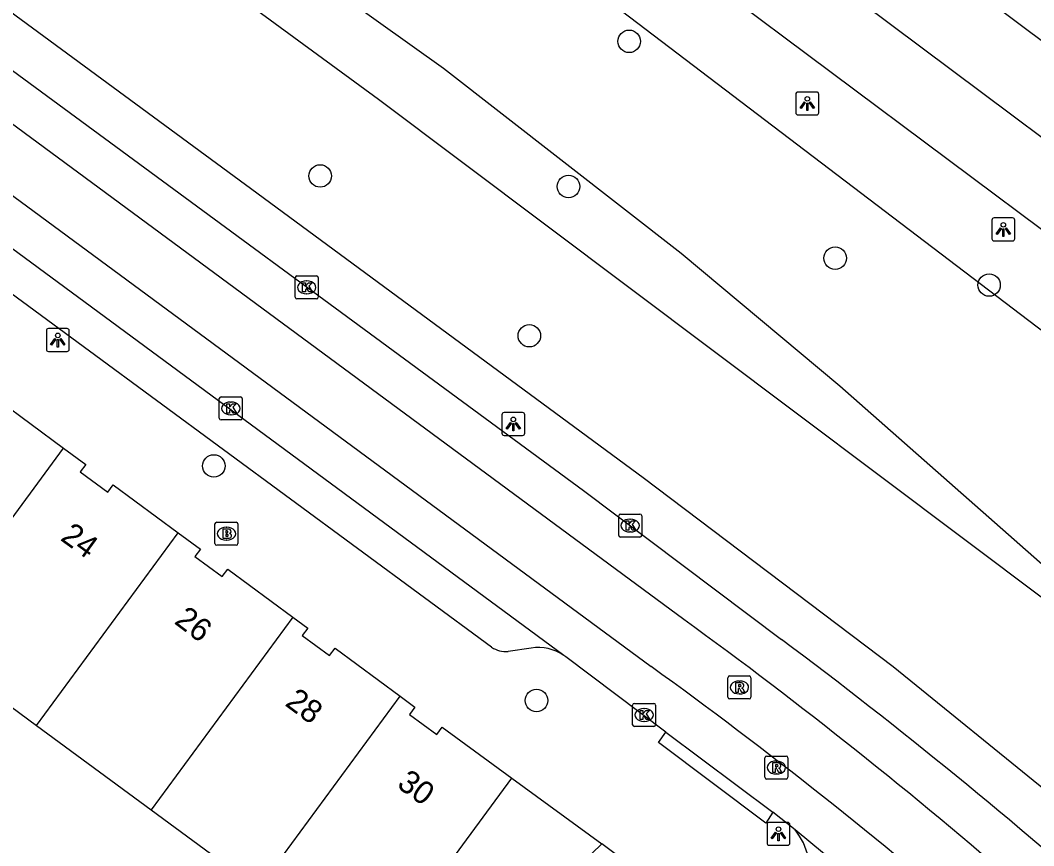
# Model space of a CAD drawing. Extents: x 157466 to 158888, y 383063 to 384677.
# Drawn here: x 158484.41 to 158528.52, y 384064.43 to 384100.38 of the extents above; entities that cross this region are included whole.
import ezdxf

# ---------------------------------------------------------------- set-up
doc = ezdxf.new("R2010")
doc.units = 0
for name, color, linetype in [('IMGEO_Berm_groen', 7, 'Continuous'), ('IMGEO_Boom', 7, 'Continuous'), ('IMGEO_Brandkraan', 7, 'Continuous'), ('IMGEO_Groenvoorziening', 7, 'Continuous'), ('IMGEO_Kolk', 7, 'Continuous'), ('IMGEO_Lichtpunt', 7, 'Continuous'), ('IMGEO_Loofbos', 7, 'Continuous'), ('IMGEO_Pand', 7, 'Continuous'), ('IMGEO_Pand_nummerreeks', 7, 'Continuous'), ('IMGEO_Rijbaan_lokaal_gesloten', 7, 'Continuous'), ('IMGEO_Rijbaan_regionaal_gesloten', 7, 'Continuous'), ('IMGEO_Rioolput', 7, 'Continuous'), ('IMGEO_Voetpad_open', 7, 'Continuous')]:
    doc.layers.add(name, color=color, linetype=linetype)

msp = doc.modelspace()

# ---------------------------------------------------------------- linework, layer by layer
at = {"layer": 'IMGEO_Berm_groen'}
msp.add_lwpolyline([(158364.226, 384207.542), (158409.706, 384174.963), (158454.193, 384143.399), (158509.531, 384101.598), (158556.106, 384066.154), (158560.057, 384064.967), (158561.452, 384065.409)], dxfattribs=at)
at = {"layer": 'IMGEO_Boom'}
for centre in [(158510.911, 384099.458), (158497.461, 384093.595), (158508.271, 384093.135), (158519.878, 384090.018), (158526.575, 384088.848), (158506.566, 384086.641), (158492.837, 384080.969), (158506.88, 384070.756)]:
    msp.add_circle(centre, 0.489, dxfattribs=at)
at = {"layer": 'IMGEO_Brandkraan'}
for p, q in [((158492.883, 384077.594), (158492.883, 384078.446)), ((158492.958, 384078.52), (158493.81, 384078.52)), ((158493.371, 384078.3), (158493.396, 384078.3)), ((158493.884, 384078.446), (158493.884, 384077.594)), ((158493.81, 384077.52), (158492.958, 384077.52)), ((158493.394, 384077.74), (158493.369, 384077.74))]:
    msp.add_line(p, q, dxfattribs=at)
for points in [[(158492.883, 384077.594), (158492.883, 384078.446)], [(158492.958, 384078.52), (158493.81, 384078.52)], [(158493.884, 384078.446), (158493.884, 384077.594)], [(158493.231, 384078.22), (158493.231, 384077.82), (158493.444, 384077.82)], [(158493.462, 384078.22), (158493.231, 384078.22)], [(158493.41, 384078.139), (158493.356, 384078.139), (158493.356, 384078.063)], [(158493.356, 384078.063), (158493.409, 384078.063)], [(158493.418, 384077.987), (158493.356, 384077.987), (158493.356, 384077.906)], [(158493.356, 384077.906), (158493.418, 384077.906)], [(158493.81, 384077.52), (158492.958, 384077.52)]]:
    msp.add_lwpolyline(points, dxfattribs=at)
for centre, radius, start, end in [((158492.96, 384078.444), 0.0765, 91.552, 178.448), ((158492.96, 384078.444), 0.0765, 91.552, 178.448), ((158493.808, 384078.444), 0.0765, 1.552, 88.448), ((158493.808, 384078.444), 0.0765, 1.552, 88.448), ((158493.411, 384078.101), 0.0379, 267.8285, 90.9355), ((158493.419, 384077.946), 0.0404, 269.8759, 90.5077), ((158493.466, 384078.075), 0.145, 59.4692, 91.5367), ((158493.491, 384078.122), 0.0922, 285.5137, 58.1501), ((158493.496, 384077.93), 0.105, 301.3115, 78.989), ((158492.96, 384077.596), 0.0765, 181.552, 268.448), ((158492.96, 384077.596), 0.0765, 181.552, 268.448), ((158493.45, 384078.071), 0.251, 268.6676, 293.5347), ((158493.808, 384077.596), 0.0765, 271.552, 358.448), ((158493.808, 384077.596), 0.0765, 271.552, 358.448)]:
    msp.add_arc(centre, radius, start, end, dxfattribs=at)
for centre, major_axis, ratio, start_param, end_param in [((158493.37, 384078.02), (-0.387, 0.002), 0.722429, 4.712389, 7.853982), ((158493.395, 384078.02), (-0.39, 0.002), 0.717154, 1.570796, 4.712389)]:
    msp.add_ellipse(centre, major_axis=major_axis, ratio=ratio, start_param=start_param, end_param=end_param, dxfattribs=at)
at = {"layer": 'IMGEO_Groenvoorziening'}
for points in [[(158540.021, 384066.852), (158500, 384096.927), (158443.955, 384137.978), (158423.407, 384152.613), (158416.697, 384157.392), (158402.291, 384166.786), (158363.277, 384188.62), (158360.502, 384190.527), (158357.942, 384192.713), (158355.624, 384195.155), (158353.455, 384198), (158351.756, 384201.254), (158350.406, 384204.667), (158349.775, 384206.758), (158349.735, 384207.849), (158349.868, 384208.429)], [(158551.528, 384045.626), (158538.859, 384058.021), (158533.027, 384063.389), (158529.268, 384066.645), (158522.395, 384072.228), (158511.515, 384080.453), (158494.218, 384093.204), (158455.356, 384121.801), (158428.22, 384141.7), (158422.88, 384145.74), (158424.687, 384148.49), (158423.136, 384149.491), (158418.748, 384152.605), (158413.731, 384155.141), (158389.592, 384163.137), (158358.24, 384173.5), (158351.823, 384177.109)]]:
    msp.add_lwpolyline(points, dxfattribs=at)
at = {"layer": 'IMGEO_Kolk'}
for p, q in [((158496.375, 384088.32), (158496.375, 384089.172)), ((158496.45, 384089.246), (158497.302, 384089.246)), ((158496.863, 384089.026), (158496.888, 384089.026)), ((158497.376, 384089.172), (158497.376, 384088.32)), ((158496.886, 384088.466), (158496.861, 384088.466)), ((158497.302, 384088.246), (158496.45, 384088.246)), ((158493.072, 384083.048), (158493.072, 384083.9)), ((158493.147, 384083.974), (158493.999, 384083.974)), ((158493.56, 384083.754), (158493.585, 384083.754)), ((158494.073, 384083.9), (158494.073, 384083.048)), ((158493.583, 384083.194), (158493.558, 384083.194)), ((158493.999, 384082.974), (158493.147, 384082.974)), ((158510.454, 384077.949), (158510.454, 384078.801)), ((158510.529, 384078.875), (158511.381, 384078.875)), ((158511.455, 384078.801), (158511.455, 384077.949)), ((158510.942, 384078.655), (158510.967, 384078.655)), ((158511.381, 384077.875), (158510.529, 384077.875)), ((158510.965, 384078.095), (158510.94, 384078.095)), ((158511.062, 384069.703), (158511.062, 384070.555)), ((158511.137, 384070.629), (158511.989, 384070.629)), ((158511.55, 384070.409), (158511.575, 384070.409)), ((158512.063, 384070.555), (158512.063, 384069.703)), ((158511.989, 384069.629), (158511.137, 384069.629)), ((158511.573, 384069.849), (158511.548, 384069.849))]:
    msp.add_line(p, q, dxfattribs=at)
for points in [[(158496.375, 384088.32), (158496.375, 384089.172)], [(158496.45, 384089.246), (158497.302, 384089.246)], [(158496.696, 384088.946), (158496.819, 384088.946), (158496.819, 384088.795), (158496.949, 384088.946), (158497.113, 384088.946), (158496.967, 384088.795), (158497.12, 384088.546), (158496.968, 384088.546), (158496.883, 384088.71), (158496.819, 384088.643), (158496.819, 384088.546), (158496.696, 384088.546), (158496.696, 384088.946)], [(158497.376, 384089.172), (158497.376, 384088.32)], [(158497.302, 384088.246), (158496.45, 384088.246)], [(158493.072, 384083.048), (158493.072, 384083.9)], [(158493.147, 384083.974), (158493.999, 384083.974)], [(158493.393, 384083.674), (158493.516, 384083.674), (158493.516, 384083.523), (158493.646, 384083.674), (158493.81, 384083.674), (158493.664, 384083.523), (158493.817, 384083.274), (158493.665, 384083.274), (158493.58, 384083.438), (158493.516, 384083.371), (158493.516, 384083.274), (158493.393, 384083.274), (158493.393, 384083.674)], [(158494.073, 384083.9), (158494.073, 384083.048)], [(158493.999, 384082.974), (158493.147, 384082.974)], [(158510.454, 384077.949), (158510.454, 384078.801)], [(158510.529, 384078.875), (158511.381, 384078.875)], [(158511.455, 384078.801), (158511.455, 384077.949)], [(158510.775, 384078.575), (158510.898, 384078.575), (158510.898, 384078.424), (158511.028, 384078.575), (158511.192, 384078.575), (158511.046, 384078.424), (158511.199, 384078.175), (158511.047, 384078.175), (158510.962, 384078.339), (158510.898, 384078.272), (158510.898, 384078.175), (158510.775, 384078.175), (158510.775, 384078.575)], [(158511.381, 384077.875), (158510.529, 384077.875)], [(158511.062, 384069.703), (158511.062, 384070.555)], [(158511.137, 384070.629), (158511.989, 384070.629)], [(158512.063, 384070.555), (158512.063, 384069.703)], [(158511.383, 384070.329), (158511.506, 384070.329), (158511.506, 384070.178), (158511.636, 384070.329), (158511.8, 384070.329), (158511.654, 384070.178), (158511.807, 384069.929), (158511.655, 384069.929), (158511.57, 384070.093), (158511.506, 384070.026), (158511.506, 384069.929), (158511.383, 384069.929), (158511.383, 384070.329)], [(158511.989, 384069.629), (158511.137, 384069.629)]]:
    msp.add_lwpolyline(points, dxfattribs=at)
for centre, start, end in [((158496.452, 384089.17), 91.552, 178.448), ((158496.452, 384089.17), 91.552, 178.448), ((158497.3, 384089.17), 1.552, 88.448), ((158497.3, 384089.17), 1.552, 88.448), ((158496.452, 384088.322), 181.552, 268.448), ((158496.452, 384088.322), 181.552, 268.448), ((158497.3, 384088.322), 271.552, 358.448), ((158497.3, 384088.322), 271.552, 358.448), ((158493.149, 384083.898), 91.552, 178.448), ((158493.149, 384083.898), 91.552, 178.448), ((158493.997, 384083.898), 1.552, 88.448), ((158493.997, 384083.898), 1.552, 88.448), ((158493.149, 384083.05), 181.552, 268.448), ((158493.149, 384083.05), 181.552, 268.448), ((158493.997, 384083.05), 271.552, 358.448), ((158493.997, 384083.05), 271.552, 358.448), ((158510.531, 384078.799), 91.552, 178.448), ((158510.531, 384078.799), 91.552, 178.448), ((158511.379, 384078.799), 1.552, 88.448), ((158511.379, 384078.799), 1.552, 88.448), ((158510.531, 384077.951), 181.552, 268.448), ((158510.531, 384077.951), 181.552, 268.448), ((158511.379, 384077.951), 271.552, 358.448), ((158511.379, 384077.951), 271.552, 358.448), ((158511.139, 384070.553), 91.552, 178.448), ((158511.139, 384070.553), 91.552, 178.448), ((158511.987, 384070.553), 1.552, 88.448), ((158511.987, 384070.553), 1.552, 88.448), ((158511.139, 384069.705), 181.552, 268.448), ((158511.139, 384069.705), 181.552, 268.448), ((158511.987, 384069.705), 271.552, 358.448), ((158511.987, 384069.705), 271.552, 358.448)]:
    msp.add_arc(centre, 0.0765, start, end, dxfattribs=at)
for centre, major_axis, ratio, start_param, end_param in [((158496.862, 384088.746), (-0.387, 0.002), 0.722429, 4.712389, 7.853982), ((158496.887, 384088.746), (-0.39, 0.002), 0.717154, 1.570796, 4.712389), ((158493.559, 384083.474), (-0.387, 0.002), 0.722429, 4.712389, 7.853982), ((158493.584, 384083.474), (-0.39, 0.002), 0.717154, 1.570796, 4.712389), ((158510.941, 384078.375), (-0.387, 0.002), 0.722429, 4.712389, 7.853982), ((158510.966, 384078.375), (-0.39, 0.002), 0.717154, 1.570796, 4.712389), ((158511.549, 384070.129), (-0.387, 0.002), 0.722429, 4.712389, 7.853982), ((158511.574, 384070.129), (-0.39, 0.002), 0.717154, 1.570796, 4.712389)]:
    msp.add_ellipse(centre, major_axis=major_axis, ratio=ratio, start_param=start_param, end_param=end_param, dxfattribs=at)
at = {"layer": 'IMGEO_Lichtpunt'}
for p, q in [((158518.165, 384097.157), (158518.165, 384096.35)), ((158518.165, 384097.157), (158518.165, 384096.35)), ((158519.067, 384097.252), (158518.259, 384097.252)), ((158519.067, 384097.252), (158518.259, 384097.252)), ((158519.161, 384096.35), (158519.161, 384097.157)), ((158519.161, 384096.35), (158519.161, 384097.157)), ((158518.259, 384096.256), (158519.067, 384096.256)), ((158518.259, 384096.256), (158519.067, 384096.256)), ((158526.698, 384091.673), (158526.698, 384090.866)), ((158526.698, 384091.673), (158526.698, 384090.866)), ((158527.6, 384091.768), (158526.792, 384091.768)), ((158527.6, 384091.768), (158526.792, 384091.768)), ((158527.694, 384090.866), (158527.694, 384091.673)), ((158527.694, 384090.866), (158527.694, 384091.673)), ((158526.792, 384090.772), (158527.6, 384090.772)), ((158526.792, 384090.772), (158527.6, 384090.772)), ((158485.545, 384086.855), (158485.545, 384086.048)), ((158485.545, 384086.855), (158485.545, 384086.048)), ((158486.447, 384086.95), (158485.639, 384086.95)), ((158486.447, 384086.95), (158485.639, 384086.95)), ((158486.541, 384086.048), (158486.541, 384086.855)), ((158486.541, 384086.048), (158486.541, 384086.855)), ((158485.639, 384085.954), (158486.447, 384085.954)), ((158485.639, 384085.954), (158486.447, 384085.954)), ((158505.37, 384083.198), (158505.37, 384082.391)), ((158505.37, 384083.198), (158505.37, 384082.391)), ((158506.272, 384083.293), (158505.464, 384083.293)), ((158506.272, 384083.293), (158505.464, 384083.293)), ((158506.366, 384082.391), (158506.366, 384083.198)), ((158506.366, 384082.391), (158506.366, 384083.198)), ((158505.464, 384082.297), (158506.272, 384082.297)), ((158505.464, 384082.297), (158506.272, 384082.297)), ((158516.911, 384065.357), (158516.911, 384064.55)), ((158516.911, 384065.357), (158516.911, 384064.55)), ((158517.813, 384065.452), (158517.005, 384065.452)), ((158517.813, 384065.452), (158517.005, 384065.452)), ((158517.907, 384064.55), (158517.907, 384065.357)), ((158517.907, 384064.55), (158517.907, 384065.357)), ((158517.005, 384064.456), (158517.813, 384064.456)), ((158517.005, 384064.456), (158517.813, 384064.456))]:
    msp.add_line(p, q, dxfattribs=at)
for points in [[(158518.539, 384096.821), (158518.578, 384096.793), (158518.39, 384096.531), (158518.352, 384096.558), (158518.539, 384096.821)], [(158518.751, 384096.793), (158518.789, 384096.82), (158518.976, 384096.558), (158518.937, 384096.53), (158518.751, 384096.793)], [(158518.641, 384096.773), (158518.688, 384096.773), (158518.688, 384096.451), (158518.641, 384096.451), (158518.641, 384096.773)], [(158527.072, 384091.337), (158527.111, 384091.309), (158526.923, 384091.047), (158526.885, 384091.074), (158527.072, 384091.337)], [(158527.174, 384091.289), (158527.221, 384091.289), (158527.221, 384090.967), (158527.174, 384090.967), (158527.174, 384091.289)], [(158527.284, 384091.309), (158527.322, 384091.336), (158527.509, 384091.074), (158527.47, 384091.046), (158527.284, 384091.309)], [(158485.919, 384086.519), (158485.958, 384086.491), (158485.77, 384086.229), (158485.732, 384086.256), (158485.919, 384086.519)], [(158486.021, 384086.471), (158486.068, 384086.471), (158486.068, 384086.149), (158486.021, 384086.149), (158486.021, 384086.471)], [(158486.131, 384086.491), (158486.169, 384086.518), (158486.356, 384086.256), (158486.317, 384086.228), (158486.131, 384086.491)], [(158505.744, 384082.862), (158505.783, 384082.834), (158505.595, 384082.572), (158505.557, 384082.599), (158505.744, 384082.862)], [(158505.846, 384082.814), (158505.893, 384082.814), (158505.893, 384082.492), (158505.846, 384082.492), (158505.846, 384082.814)], [(158505.956, 384082.834), (158505.994, 384082.861), (158506.181, 384082.599), (158506.142, 384082.571), (158505.956, 384082.834)], [(158517.285, 384065.021), (158517.324, 384064.993), (158517.136, 384064.731), (158517.098, 384064.758), (158517.285, 384065.021)], [(158517.387, 384064.973), (158517.434, 384064.973), (158517.434, 384064.651), (158517.387, 384064.651), (158517.387, 384064.973)], [(158517.497, 384064.993), (158517.535, 384065.02), (158517.722, 384064.758), (158517.683, 384064.73), (158517.497, 384064.993)]]:
    msp.add_lwpolyline(points, dxfattribs=at)
for centre in [(158518.664, 384096.955), (158527.197, 384091.471), (158486.044, 384086.653), (158505.869, 384082.996), (158517.41, 384065.155)]:
    msp.add_circle(centre, 0.0994, dxfattribs=at)
for centre, start, end in [((158518.259, 384097.157), 90, 180), ((158518.259, 384097.157), 90, 180), ((158519.067, 384097.157), 0, 90), ((158519.067, 384097.157), 0, 90), ((158518.259, 384096.35), 180, 270), ((158518.259, 384096.35), 180, 270), ((158519.067, 384096.35), 270, 0), ((158519.067, 384096.35), 270, 360), ((158526.792, 384091.673), 90, 180), ((158526.792, 384091.673), 90, 180), ((158527.6, 384091.673), 0, 90), ((158527.6, 384091.673), 0, 90), ((158526.792, 384090.866), 180, 270), ((158526.792, 384090.866), 180, 270), ((158527.6, 384090.866), 270, 0), ((158527.6, 384090.866), 270, 360), ((158485.639, 384086.855), 90, 180), ((158485.639, 384086.855), 90, 180), ((158486.447, 384086.855), 0, 90), ((158486.447, 384086.855), 0, 90), ((158485.639, 384086.048), 180, 270), ((158485.639, 384086.048), 180, 270), ((158486.447, 384086.048), 270, 0), ((158486.447, 384086.048), 270, 360), ((158505.464, 384083.198), 90, 180), ((158505.464, 384083.198), 90, 180), ((158506.272, 384083.198), 0, 90), ((158506.272, 384083.198), 0, 90), ((158505.464, 384082.391), 180, 270), ((158505.464, 384082.391), 180, 270), ((158506.272, 384082.391), 270, 0), ((158506.272, 384082.391), 270, 360), ((158517.005, 384065.357), 90, 180), ((158517.005, 384065.357), 90, 180), ((158517.813, 384065.357), 0, 90), ((158517.813, 384065.357), 0, 90), ((158517.005, 384064.55), 180, 270), ((158517.005, 384064.55), 180, 270), ((158517.813, 384064.55), 270, 0), ((158517.813, 384064.55), 270, 360)]:
    msp.add_arc(centre, 0.0946, start, end, dxfattribs=at)
at = {"layer": 'IMGEO_Loofbos'}
msp.add_lwpolyline([(158540.021, 384066.852), (158520.083, 384084.448), (158513.168, 384090.216), (158502.837, 384098.271), (158500, 384100.298), (158483.48, 384112.104), (158442.569, 384142.032), (158421.613, 384157.029)], dxfattribs=at)
at = {"layer": 'IMGEO_Pand'}
for points in [[(158481.309, 384085.423), (158482.274, 384084.711), (158482.031, 384084.383), (158483.222, 384083.506), (158483.463, 384083.832), (158486.297, 384081.742)], [(158480.126, 384073.349), (158486.297, 384081.742)], [(158486.297, 384081.742), (158487.261, 384081.031), (158487.022, 384080.707), (158488.215, 384079.828), (158488.455, 384080.153), (158491.288, 384078.063)], [(158485.118, 384069.672), (158491.288, 384078.063)], [(158491.288, 384078.063), (158492.251, 384077.352), (158492.014, 384077.03), (158493.204, 384076.154), (158493.44, 384076.475), (158496.279, 384074.384)], [(158496.279, 384074.384), (158490.11, 384065.995)], [(158496.279, 384074.384), (158496.92, 384073.912), (158496.684, 384073.591), (158497.873, 384072.715), (158498.11, 384073.037), (158500.948, 384070.943)], [(158480.126, 384073.349), (158485.118, 384069.672)], [(158494.781, 384062.556), (158500.948, 384070.943)], [(158500.948, 384070.943), (158501.589, 384070.47), (158501.354, 384070.151), (158502.543, 384069.276), (158502.778, 384069.596), (158505.811, 384067.378)], [(158485.118, 384069.672), (158490.11, 384065.995)], [(158500.29, 384059.87), (158505.811, 384067.378)], [(158490.11, 384065.995), (158494.781, 384062.556)]]:
    msp.add_lwpolyline(points, dxfattribs=at)
at = {"layer": 'IMGEO_Rijbaan_lokaal_gesloten'}
for points in [[(158481.54, 384100.049), (158508.925, 384079.9), (158517.542, 384073.412)], [(158513.288, 384074.289), (158480.421, 384098.542)], [(158478.923, 384096.529), (158511.866, 384072.236)], [(158508.063, 384072.719), (158480.251, 384093.222)], [(158512.505, 384069.385), (158508.148, 384072.657), (158508.063, 384072.719)], [(158512.505, 384069.385), (158517.159, 384065.889)], [(158518.133, 384065.124), (158517.159, 384065.889)], [(158526.048, 384058.561), (158518.133, 384065.124)]]:
    msp.add_lwpolyline(points, dxfattribs=at)
for centre, radius, start, end in [((158387.218, 383900.853), 214.415, 48.95003, 53.98679), ((158388.527, 383900.388), 215.829, 48.17125, 53.29009), ((158390.003, 383903.324), 208.283, 49.04524, 54.19116)]:
    msp.add_arc(centre, radius, start, end, dxfattribs=at)
at = {"layer": 'IMGEO_Rijbaan_regionaal_gesloten'}
for points in [[(158366.532, 384216.404), (158384.888, 384203.502), (158407.999, 384187.255), (158428.196, 384172.9), (158446.75, 384159.713), (158463.958, 384147.342), (158473.966, 384140.148), (158487.202, 384130.472), (158496.357, 384123.78), (158510.339, 384113.362), (158570.234, 384068.529)], [(158567.408, 384066.461), (158489.162, 384124.967), (158453.756, 384150.196)], [(158514.614, 384101.927), (158529.891, 384090.508)]]:
    msp.add_lwpolyline(points, dxfattribs=at)
at = {"layer": 'IMGEO_Rioolput'}
for p, q in [((158515.208, 384070.899), (158515.208, 384071.751)), ((158515.283, 384071.825), (158516.135, 384071.825)), ((158516.209, 384071.751), (158516.209, 384070.899)), ((158515.696, 384071.605), (158515.721, 384071.605)), ((158516.135, 384070.825), (158515.283, 384070.825)), ((158515.719, 384071.045), (158515.694, 384071.045)), ((158516.818, 384067.413), (158516.818, 384068.265)), ((158516.893, 384068.339), (158517.745, 384068.339)), ((158517.819, 384068.265), (158517.819, 384067.413)), ((158517.306, 384068.119), (158517.331, 384068.119)), ((158517.745, 384067.339), (158516.893, 384067.339)), ((158517.329, 384067.559), (158517.304, 384067.559))]:
    msp.add_line(p, q, dxfattribs=at)
for points in [[(158515.208, 384070.899), (158515.208, 384071.751)], [(158515.283, 384071.825), (158516.135, 384071.825)], [(158516.209, 384071.751), (158516.209, 384070.899)], [(158515.797, 384071.523), (158515.545, 384071.525), (158515.545, 384071.125)], [(158515.545, 384071.125), (158515.669, 384071.125), (158515.669, 384071.287), (158515.68, 384071.287)], [(158515.723, 384071.444), (158515.669, 384071.444), (158515.669, 384071.363)], [(158515.669, 384071.363), (158515.721, 384071.363)], [(158515.727, 384071.258), (158515.798, 384071.125), (158515.938, 384071.125), (158515.873, 384071.251)], [(158516.135, 384070.825), (158515.283, 384070.825)], [(158516.818, 384067.413), (158516.818, 384068.265)], [(158516.893, 384068.339), (158517.745, 384068.339)], [(158517.819, 384068.265), (158517.819, 384067.413)], [(158517.407, 384068.037), (158517.155, 384068.039), (158517.155, 384067.639)], [(158517.155, 384067.639), (158517.279, 384067.639), (158517.279, 384067.801), (158517.29, 384067.801)], [(158517.333, 384067.958), (158517.279, 384067.958), (158517.279, 384067.877)], [(158517.279, 384067.877), (158517.331, 384067.877)], [(158517.337, 384067.772), (158517.408, 384067.639), (158517.548, 384067.639), (158517.483, 384067.765)], [(158517.745, 384067.339), (158516.893, 384067.339)]]:
    msp.add_lwpolyline(points, dxfattribs=at)
for centre, radius, start, end in [((158515.285, 384071.749), 0.0765, 91.552, 178.448), ((158515.285, 384071.749), 0.0765, 91.552, 178.448), ((158516.133, 384071.749), 0.0765, 1.552, 88.448), ((158516.133, 384071.749), 0.0765, 1.552, 88.448), ((158515.679, 384071.234), 0.0533, 26.0293, 88.6989), ((158515.705, 384071.552), 0.19, 274.7715, 282.9687), ((158515.729, 384071.348), 0.0964, 77.0061, 93.1865), ((158515.743, 384071.405), 0.0378, 276.6634, 79.6772), ((158515.796, 384071.413), 0.109, 350.3612, 89.416), ((158515.794, 384071.413), 0.112, 277.5842, 350.9817), ((158515.778, 384071.198), 0.108, 29.5134, 73.7905), ((158515.285, 384070.901), 0.0765, 181.552, 268.448), ((158515.285, 384070.901), 0.0765, 181.552, 268.448), ((158516.133, 384070.901), 0.0765, 271.552, 358.448), ((158516.133, 384070.901), 0.0765, 271.552, 358.448), ((158516.895, 384068.263), 0.0765, 91.552, 178.448), ((158516.895, 384068.263), 0.0765, 91.552, 178.448), ((158517.743, 384068.263), 0.0765, 1.552, 88.448), ((158517.743, 384068.263), 0.0765, 1.552, 88.448), ((158517.289, 384067.748), 0.0533, 26.0293, 88.6989), ((158517.315, 384068.066), 0.19, 274.7715, 282.9687), ((158517.339, 384067.862), 0.0964, 77.0061, 93.1865), ((158517.353, 384067.919), 0.0378, 276.6634, 79.6772), ((158517.406, 384067.927), 0.109, 350.3612, 89.416), ((158517.404, 384067.927), 0.112, 277.5842, 350.9817), ((158517.388, 384067.712), 0.108, 29.5134, 73.7905), ((158516.895, 384067.415), 0.0765, 181.552, 268.448), ((158516.895, 384067.415), 0.0765, 181.552, 268.448), ((158517.743, 384067.415), 0.0765, 271.552, 358.448), ((158517.743, 384067.415), 0.0765, 271.552, 358.448)]:
    msp.add_arc(centre, radius, start, end, dxfattribs=at)
for centre, major_axis, ratio, start_param, end_param in [((158515.695, 384071.325), (-0.387, 0.002), 0.722429, 4.712389, 7.853982), ((158515.72, 384071.325), (-0.39, 0.002), 0.717154, 1.570796, 4.712389), ((158517.305, 384067.839), (-0.387, 0.002), 0.722429, 4.712389, 7.853982), ((158517.33, 384067.839), (-0.39, 0.002), 0.717154, 1.570796, 4.712389)]:
    msp.add_ellipse(centre, major_axis=major_axis, ratio=ratio, start_param=start_param, end_param=end_param, dxfattribs=at)
at = {"layer": 'IMGEO_Voetpad_open'}
for points in [[(158504.918, 384073.074), (158481.577, 384090.263)], [(158506.648, 384073.043), (158505.646, 384072.896)], [(158517.159, 384065.889), (158516.861, 384065.419), (158512.193, 384068.926), (158512.505, 384069.385)], [(158505.811, 384067.378), (158509.719, 384064.516)], [(158509.719, 384064.516), (158414.471, 383972.443)], [(158512.968, 384062.078), (158509.719, 384064.516)]]:
    msp.add_lwpolyline(points, dxfattribs=at)
for centre, radius, start, end in [((158505.554, 384074.099), 1.207, 238.1664, 274.3545), ((158506.959, 384071.149), 1.919, 54.8839, 99.3222), ((158515.733, 384063.214), 3.067, 13.3575, 38.5063)]:
    msp.add_arc(centre, radius, start, end, dxfattribs=at)

# ---------------------------------------------------------------- texts
at = {"layer": 'IMGEO_Pand_nummerreeks'}
for s, rotation, p in [('24', 324.0863, (158486.113, 384077.765)), ('26', 322.8853, (158491.069, 384074.14)), ('28', 323.5158, (158495.888, 384070.568)), ('30', 323.964, (158500.757, 384067.013))]:
    msp.add_text(s, height=1, rotation=rotation, dxfattribs=at).set_placement(p)

doc.saveas('drawing.dxf')
